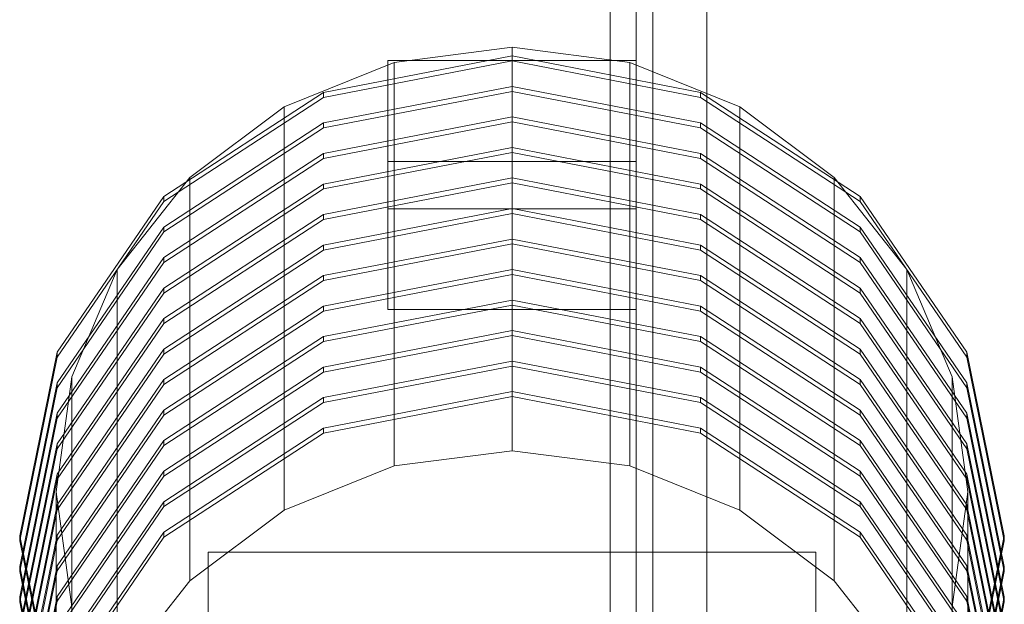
# Model space of a CAD drawing. Header units: millimetres. Extents: x -3490 to 61924, y -72580 to 6847.
# Tile 385 of 656: x 1502 to 1858, y -32281 to -32069. Entities that reach past the tile are written whole.
import ezdxf

# ---------------------------------------------------------------- set-up
doc = ezdxf.new("R2010")
doc.units = ezdxf.units.MM
doc.layers.add('frontal_C03', color=7, linetype='Continuous', lineweight=0)
doc.layers.add('frontal_tolva', color=7, linetype='Continuous', lineweight=0)

msp = doc.modelspace()

# ---------------------------------------------------------------- linework, layer by layer
at = {"layer": 'frontal_C03'}
for p, q in [((1680, -32079.193), (1637.295, -32084.671)), ((1722.705, -32084.671), (1680, -32079.193)), ((1680, -32225.167), (1680, -32079.193)), ((1680, -32082.312), (1611.806, -32095.53)), ((1748.194, -32095.53), (1680, -32082.312)), ((1680, -32084.109), (1680, -32082.312)), ((1637.295, -32084.671), (1597.5, -32100.734)), ((1611.806, -32097.327), (1680, -32084.109)), ((1635, -32120.481), (1635, -32083.987)), ((1635, -32083.987), (1725, -32083.987)), ((1635, -32137.583), (1635, -32083.987)), ((1637.295, -32230.646), (1637.295, -32084.671)), ((1680, -32084.109), (1748.194, -32097.327)), ((1762.5, -32100.734), (1722.705, -32084.671)), ((1722.705, -32230.646), (1722.705, -32084.671)), ((1725, -32083.987), (1725, -32120.481)), ((1725, -32083.987), (1725, -32137.583)), ((1680, -32093.354), (1611.806, -32106.572)), ((1748.194, -32106.572), (1680, -32093.354)), ((1680, -32095.151), (1680, -32093.354)), ((1611.806, -32095.53), (1553.994, -32133.173)), ((1553.994, -32134.969), (1611.806, -32097.327)), ((1611.806, -32108.369), (1680, -32095.151)), ((1611.806, -32097.327), (1611.806, -32095.53)), ((1680, -32095.151), (1748.194, -32108.369)), ((1806.006, -32133.173), (1748.194, -32095.53)), ((1748.194, -32097.327), (1748.194, -32095.53)), ((1748.194, -32097.327), (1806.006, -32134.969)), ((1597.5, -32100.734), (1563.327, -32126.286)), ((1597.5, -32246.708), (1597.5, -32100.734)), ((1796.673, -32126.286), (1762.5, -32100.734)), ((1762.5, -32246.708), (1762.5, -32100.734)), ((1680, -32104.396), (1611.806, -32117.614)), ((1748.194, -32117.614), (1680, -32104.396)), ((1680, -32106.192), (1680, -32104.396)), ((1611.806, -32106.572), (1553.994, -32144.214)), ((1611.806, -32119.41), (1680, -32106.192)), ((1611.806, -32108.369), (1611.806, -32106.572)), ((1680, -32106.192), (1748.194, -32119.41)), ((1806.006, -32144.214), (1748.194, -32106.572)), ((1748.194, -32108.369), (1748.194, -32106.572)), ((1553.994, -32146.011), (1611.806, -32108.369)), ((1748.194, -32108.369), (1806.006, -32146.011)), ((1611.806, -32117.614), (1553.994, -32155.256)), ((1680, -32115.437), (1611.806, -32128.655)), ((1611.806, -32130.452), (1680, -32117.234)), ((1611.806, -32119.41), (1611.806, -32117.614)), ((1748.194, -32128.655), (1680, -32115.437)), ((1680, -32117.234), (1680, -32115.437)), ((1680, -32117.234), (1748.194, -32130.452)), ((1806.006, -32155.256), (1748.194, -32117.614)), ((1748.194, -32119.41), (1748.194, -32117.614)), ((1553.994, -32157.053), (1611.806, -32119.41)), ((1725, -32120.481), (1635, -32120.481)), ((1635, -32120.481), (1635, -32174.076)), ((1725, -32174.076), (1725, -32120.481)), ((1748.194, -32119.41), (1806.006, -32157.053)), ((1563.327, -32126.286), (1537.106, -32159.585)), ((1611.806, -32128.655), (1553.994, -32166.298)), ((1563.327, -32272.26), (1563.327, -32126.286)), ((1680, -32126.479), (1611.806, -32139.697)), ((1611.806, -32141.494), (1680, -32128.276)), ((1611.806, -32130.452), (1611.806, -32128.655)), ((1748.194, -32139.697), (1680, -32126.479)), ((1680, -32128.276), (1680, -32126.479)), ((1680, -32128.276), (1748.194, -32141.494)), ((1806.006, -32166.298), (1748.194, -32128.655)), ((1748.194, -32130.452), (1748.194, -32128.655)), ((1822.894, -32159.585), (1796.673, -32126.286)), ((1796.673, -32272.26), (1796.673, -32126.286)), ((1553.994, -32168.094), (1611.806, -32130.452)), ((1748.194, -32130.452), (1806.006, -32168.094)), ((1553.994, -32133.173), (1515.365, -32189.508)), ((1515.365, -32191.305), (1553.994, -32134.969)), ((1553.994, -32134.969), (1553.994, -32133.173)), ((1844.635, -32189.508), (1806.006, -32133.173)), ((1806.006, -32134.969), (1806.006, -32133.173)), ((1806.006, -32134.969), (1844.635, -32191.305)), ((1611.806, -32139.697), (1553.994, -32177.339)), ((1680, -32137.521), (1611.806, -32150.739)), ((1611.806, -32152.535), (1680, -32139.317)), ((1611.806, -32141.494), (1611.806, -32139.697)), ((1725, -32137.583), (1635, -32137.583)), ((1635, -32137.583), (1635, -32174.076)), ((1748.194, -32150.739), (1680, -32137.521)), ((1680, -32139.317), (1680, -32137.521)), ((1680, -32139.317), (1748.194, -32152.535)), ((1725, -32174.076), (1725, -32137.583)), ((1806.006, -32177.339), (1748.194, -32139.697)), ((1748.194, -32141.494), (1748.194, -32139.697)), ((1553.994, -32179.136), (1611.806, -32141.494)), ((1748.194, -32141.494), (1806.006, -32179.136)), ((1553.994, -32144.214), (1515.365, -32200.55)), ((1515.365, -32202.346), (1553.994, -32146.011)), ((1553.994, -32146.011), (1553.994, -32144.214)), ((1844.635, -32200.55), (1806.006, -32144.214)), ((1806.006, -32146.011), (1806.006, -32144.214)), ((1806.006, -32146.011), (1844.635, -32202.346)), ((1611.806, -32150.739), (1553.994, -32188.381)), ((1680, -32148.562), (1611.806, -32161.78)), ((1611.806, -32163.577), (1680, -32150.359)), ((1611.806, -32152.535), (1611.806, -32150.739)), ((1748.194, -32161.78), (1680, -32148.562)), ((1680, -32150.359), (1680, -32148.562)), ((1680, -32150.359), (1748.194, -32163.577)), ((1806.006, -32188.381), (1748.194, -32150.739)), ((1748.194, -32152.535), (1748.194, -32150.739)), ((1553.994, -32190.178), (1611.806, -32152.535)), ((1748.194, -32152.535), (1806.006, -32190.178)), ((1553.994, -32155.256), (1515.365, -32211.591)), ((1515.365, -32213.388), (1553.994, -32157.053)), ((1553.994, -32157.053), (1553.994, -32155.256)), ((1844.635, -32211.591), (1806.006, -32155.256)), ((1806.006, -32157.053), (1806.006, -32155.256)), ((1806.006, -32157.053), (1844.635, -32213.388)), ((1537.106, -32159.585), (1520.622, -32198.364)), ((1537.106, -32305.56), (1537.106, -32159.585)), ((1680, -32159.604), (1611.806, -32172.822)), ((1611.806, -32174.619), (1680, -32161.401)), ((1748.194, -32172.822), (1680, -32159.604)), ((1680, -32161.401), (1680, -32159.604)), ((1680, -32161.401), (1748.194, -32174.619)), ((1839.378, -32198.364), (1822.894, -32159.585)), ((1822.894, -32305.56), (1822.894, -32159.585)), ((1611.806, -32161.78), (1553.994, -32199.423)), ((1553.994, -32201.219), (1611.806, -32163.577)), ((1611.806, -32163.577), (1611.806, -32161.78)), ((1806.006, -32199.423), (1748.194, -32161.78)), ((1748.194, -32163.577), (1748.194, -32161.78)), ((1748.194, -32163.577), (1806.006, -32201.219)), ((1553.994, -32166.298), (1515.365, -32222.633)), ((1515.365, -32224.43), (1553.994, -32168.094)), ((1553.994, -32168.094), (1553.994, -32166.298)), ((1844.635, -32222.633), (1806.006, -32166.298)), ((1806.006, -32168.094), (1806.006, -32166.298)), ((1806.006, -32168.094), (1844.635, -32224.43)), ((1680, -32170.646), (1611.806, -32183.864)), ((1748.194, -32183.864), (1680, -32170.646)), ((1680, -32172.442), (1680, -32170.646)), ((1611.806, -32172.822), (1553.994, -32210.464)), ((1553.994, -32212.261), (1611.806, -32174.619)), ((1611.806, -32185.66), (1680, -32172.442)), ((1611.806, -32174.619), (1611.806, -32172.822)), ((1635, -32174.076), (1725, -32174.076)), ((1680, -32172.442), (1748.194, -32185.66)), ((1806.006, -32210.464), (1748.194, -32172.822)), ((1748.194, -32174.619), (1748.194, -32172.822)), ((1748.194, -32174.619), (1806.006, -32212.261)), ((1553.994, -32177.339), (1515.365, -32233.675)), ((1515.365, -32235.471), (1553.994, -32179.136)), ((1553.994, -32179.136), (1553.994, -32177.339)), ((1844.635, -32233.675), (1806.006, -32177.339)), ((1806.006, -32179.136), (1806.006, -32177.339)), ((1806.006, -32179.136), (1844.635, -32235.471)), ((1680, -32181.687), (1611.806, -32194.905)), ((1748.194, -32194.905), (1680, -32181.687)), ((1680, -32183.484), (1680, -32181.687)), ((1611.806, -32183.864), (1553.994, -32221.506)), ((1553.994, -32223.303), (1611.806, -32185.66)), ((1611.806, -32196.702), (1680, -32183.484)), ((1611.806, -32185.66), (1611.806, -32183.864)), ((1680, -32183.484), (1748.194, -32196.702)), ((1806.006, -32221.506), (1748.194, -32183.864)), ((1748.194, -32185.66), (1748.194, -32183.864)), ((1748.194, -32185.66), (1806.006, -32223.303)), ((1515.365, -32189.508), (1501.8, -32255.96)), ((1553.994, -32188.381), (1515.365, -32244.716)), ((1515.365, -32191.305), (1515.365, -32189.508)), ((1553.994, -32190.178), (1553.994, -32188.381)), ((1844.635, -32244.716), (1806.006, -32188.381)), ((1806.006, -32190.178), (1806.006, -32188.381)), ((1858.2, -32255.96), (1844.635, -32189.508)), ((1844.635, -32191.305), (1844.635, -32189.508)), ((1501.8, -32257.757), (1515.365, -32191.305)), ((1515.365, -32246.513), (1553.994, -32190.178)), ((1680, -32192.729), (1611.806, -32205.947)), ((1748.194, -32205.947), (1680, -32192.729)), ((1680, -32194.526), (1680, -32192.729)), ((1806.006, -32190.178), (1844.635, -32246.513)), ((1844.635, -32191.305), (1858.2, -32257.757)), ((1611.806, -32194.905), (1553.994, -32232.548)), ((1553.994, -32234.344), (1611.806, -32196.702)), ((1611.806, -32207.744), (1680, -32194.526)), ((1611.806, -32196.702), (1611.806, -32194.905)), ((1680, -32194.526), (1748.194, -32207.744)), ((1806.006, -32232.548), (1748.194, -32194.905)), ((1748.194, -32196.702), (1748.194, -32194.905)), ((1748.194, -32196.702), (1806.006, -32234.344)), ((1515.365, -32200.55), (1501.8, -32267.002)), ((1520.622, -32198.364), (1515, -32239.978)), ((1553.994, -32199.423), (1515.365, -32255.758)), ((1515.365, -32202.346), (1515.365, -32200.55)), ((1520.622, -32344.338), (1520.622, -32198.364)), ((1553.994, -32201.219), (1553.994, -32199.423)), ((1844.635, -32255.758), (1806.006, -32199.423)), ((1806.006, -32201.219), (1806.006, -32199.423)), ((1845, -32239.978), (1839.378, -32198.364)), ((1839.378, -32344.338), (1839.378, -32198.364)), ((1858.2, -32267.002), (1844.635, -32200.55)), ((1844.635, -32202.346), (1844.635, -32200.55)), ((1501.8, -32268.799), (1515.365, -32202.346)), ((1515.365, -32257.555), (1553.994, -32201.219)), ((1680, -32203.771), (1611.806, -32216.989)), ((1748.194, -32216.989), (1680, -32203.771)), ((1680, -32205.567), (1680, -32203.771)), ((1806.006, -32201.219), (1844.635, -32257.555)), ((1844.635, -32202.346), (1858.2, -32268.799)), ((1611.806, -32205.947), (1553.994, -32243.589)), ((1553.994, -32245.386), (1611.806, -32207.744)), ((1611.806, -32218.785), (1680, -32205.567)), ((1611.806, -32207.744), (1611.806, -32205.947)), ((1680, -32205.567), (1748.194, -32218.785)), ((1806.006, -32243.589), (1748.194, -32205.947)), ((1748.194, -32207.744), (1748.194, -32205.947)), ((1748.194, -32207.744), (1806.006, -32245.386)), ((1553.994, -32210.464), (1515.365, -32266.8)), ((1553.994, -32212.261), (1553.994, -32210.464)), ((1844.635, -32266.8), (1806.006, -32210.464)), ((1806.006, -32212.261), (1806.006, -32210.464)), ((1515.365, -32211.591), (1501.8, -32278.044)), ((1501.8, -32279.84), (1515.365, -32213.388)), ((1515.365, -32213.388), (1515.365, -32211.591)), ((1515.365, -32268.596), (1553.994, -32212.261)), ((1806.006, -32212.261), (1844.635, -32268.596)), ((1858.2, -32278.044), (1844.635, -32211.591)), ((1844.635, -32213.388), (1844.635, -32211.591)), ((1844.635, -32213.388), (1858.2, -32279.84)), ((1611.806, -32216.989), (1553.994, -32254.631)), ((1611.806, -32218.785), (1611.806, -32216.989)), ((1806.006, -32254.631), (1748.194, -32216.989)), ((1748.194, -32218.785), (1748.194, -32216.989)), ((1553.994, -32221.506), (1515.365, -32277.841)), ((1553.994, -32256.428), (1611.806, -32218.785)), ((1553.994, -32223.303), (1553.994, -32221.506)), ((1748.194, -32218.785), (1806.006, -32256.428)), ((1844.635, -32277.841), (1806.006, -32221.506)), ((1806.006, -32223.303), (1806.006, -32221.506)), ((1515.365, -32222.633), (1501.8, -32289.085)), ((1501.8, -32290.882), (1515.365, -32224.43)), ((1515.365, -32224.43), (1515.365, -32222.633)), ((1515.365, -32279.638), (1553.994, -32223.303)), ((1637.295, -32230.646), (1680, -32225.167)), ((1680, -32225.167), (1722.705, -32230.646)), ((1806.006, -32223.303), (1844.635, -32279.638)), ((1858.2, -32289.085), (1844.635, -32222.633)), ((1844.635, -32224.43), (1844.635, -32222.633)), ((1844.635, -32224.43), (1858.2, -32290.882)), ((1553.994, -32232.548), (1515.365, -32288.883)), ((1553.994, -32234.344), (1553.994, -32232.548)), ((1597.5, -32246.708), (1637.295, -32230.646)), ((1722.705, -32230.646), (1762.5, -32246.708)), ((1844.635, -32288.883), (1806.006, -32232.548)), ((1806.006, -32234.344), (1806.006, -32232.548)), ((1515.365, -32233.675), (1501.8, -32300.127)), ((1501.8, -32301.924), (1515.365, -32235.471)), ((1515.365, -32235.471), (1515.365, -32233.675)), ((1515.365, -32290.68), (1553.994, -32234.344)), ((1806.006, -32234.344), (1844.635, -32290.68)), ((1858.2, -32300.127), (1844.635, -32233.675)), ((1844.635, -32235.471), (1844.635, -32233.675)), ((1844.635, -32235.471), (1858.2, -32301.924)), ((1515, -32239.978), (1520.622, -32281.592)), ((1515, -32385.953), (1515, -32239.978)), ((1839.378, -32281.592), (1845, -32239.978)), ((1845, -32239.978), (1845, -32385.953)), ((1515.365, -32244.716), (1501.8, -32311.169)), ((1501.8, -32312.965), (1515.365, -32246.513)), ((1553.994, -32243.589), (1515.365, -32299.925)), ((1515.365, -32246.513), (1515.365, -32244.716)), ((1515.365, -32301.721), (1553.994, -32245.386)), ((1553.994, -32245.386), (1553.994, -32243.589)), ((1563.327, -32272.26), (1597.5, -32246.708)), ((1762.5, -32246.708), (1796.673, -32272.26)), ((1844.635, -32299.925), (1806.006, -32243.589)), ((1806.006, -32245.386), (1806.006, -32243.589)), ((1806.006, -32245.386), (1844.635, -32301.721)), ((1858.2, -32311.169), (1844.635, -32244.716)), ((1844.635, -32246.513), (1844.635, -32244.716)), ((1844.635, -32246.513), (1858.2, -32312.965)), ((1515.365, -32255.758), (1501.8, -32322.21)), ((1501.8, -32255.96), (1515.365, -32322.413)), ((1501.8, -32257.757), (1501.8, -32255.96)), ((1501.8, -32324.007), (1515.365, -32257.555)), ((1515.365, -32324.209), (1501.8, -32257.757)), ((1553.994, -32254.631), (1515.365, -32310.966)), ((1515.365, -32257.555), (1515.365, -32255.758)), ((1515.365, -32312.763), (1553.994, -32256.428)), ((1553.994, -32256.428), (1553.994, -32254.631)), ((1844.635, -32310.966), (1806.006, -32254.631)), ((1806.006, -32256.428), (1806.006, -32254.631)), ((1806.006, -32256.428), (1844.635, -32312.763)), ((1858.2, -32322.21), (1844.635, -32255.758)), ((1844.635, -32257.555), (1844.635, -32255.758)), ((1844.635, -32322.413), (1858.2, -32255.96)), ((1844.635, -32257.555), (1858.2, -32324.007)), ((1858.2, -32257.757), (1844.635, -32324.209)), ((1858.2, -32255.96), (1858.2, -32257.757)), ((1570, -32306.731), (1570, -32261.816)), ((1570, -32261.816), (1790, -32261.816)), ((1570, -32519.072), (1570, -32261.816)), ((1790, -32261.816), (1790, -32306.731)), ((1790, -32261.816), (1790, -32519.072)), ((1515.365, -32266.8), (1501.8, -32333.252)), ((1501.8, -32267.002), (1515.365, -32333.454)), ((1501.8, -32268.799), (1501.8, -32267.002)), ((1515.365, -32268.596), (1515.365, -32266.8)), ((1858.2, -32333.252), (1844.635, -32266.8)), ((1844.635, -32268.596), (1844.635, -32266.8)), ((1844.635, -32333.454), (1858.2, -32267.002)), ((1858.2, -32267.002), (1858.2, -32268.799)), ((1501.8, -32335.049), (1515.365, -32268.596)), ((1515.365, -32335.251), (1501.8, -32268.799)), ((1844.635, -32268.596), (1858.2, -32335.049)), ((1858.2, -32268.799), (1844.635, -32335.251)), ((1537.106, -32305.56), (1563.327, -32272.26)), ((1796.673, -32272.26), (1822.894, -32305.56)), ((1515.365, -32277.841), (1501.8, -32344.294)), ((1501.8, -32278.044), (1515.365, -32344.496)), ((1501.8, -32279.84), (1501.8, -32278.044)), ((1515.365, -32279.638), (1515.365, -32277.841)), ((1858.2, -32344.294), (1844.635, -32277.841)), ((1844.635, -32279.638), (1844.635, -32277.841)), ((1844.635, -32344.496), (1858.2, -32278.044)), ((1858.2, -32278.044), (1858.2, -32279.84)), ((1501.8, -32346.09), (1515.365, -32279.638)), ((1515.365, -32346.293), (1501.8, -32279.84)), ((1844.635, -32279.638), (1858.2, -32346.09)), ((1858.2, -32279.84), (1844.635, -32346.293))]:
    msp.add_line(p, q, dxfattribs=at)
at = {"layer": 'frontal_tolva'}
for p, q in [((1725, -31700), (1725, -32700)), ((1731, -32700), (1731, -31700)), ((1715.5, -32700), (1715.5, -31730)), ((1750.5, -32700), (1750.5, -31730))]:
    msp.add_line(p, q, dxfattribs=at)

doc.saveas('drawing.dxf')
